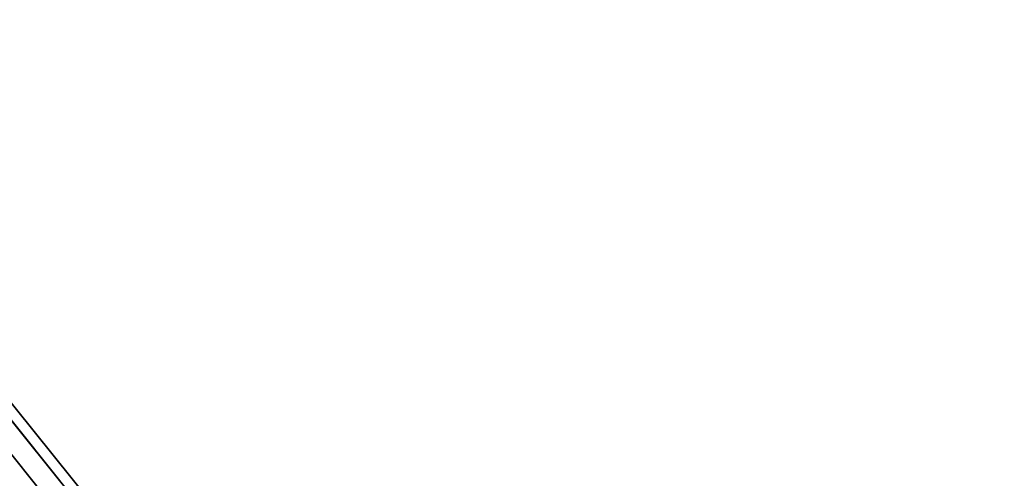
# Model space of a CAD drawing. Extents: x -189 to 189, y -189 to 189.
# Tile 341 of 591: x 115.21 to 119.15, y -141.81 to -139.97. Entities that reach past the tile are written whole.
import ezdxf

# ---------------------------------------------------------------- set-up
doc = ezdxf.new("R2010")
doc.units = 0
doc.header["$LTSCALE"] = 25.4
doc.layers.get('0').update_dxf_attribs({"linetype": 'CONTINUOUS'})

# ---------------------------------------------------------------- blocks, each defined once
blk = doc.blocks.new('CAMELEON-KENAI-C-12244_STL')
at = {"color": 0}
for p, q in [((118.7087, -145.9651, -30.8736), (113.8865, -139.9724, -140.8736)), ((118.7087, -145.9651, -30.8736), (113.8865, -139.9724, -140.8736)), ((119.0012, -146.2592, -30.9024), (114.179, -140.2666, -140.9024)), ((119.0012, -146.2592, -30.9024), (114.179, -140.2666, -140.9024)), ((119.1485, -146.6471, -30.93), (114.3262, -140.6545, -140.93)), ((119.1485, -146.6471, -30.93), (114.3262, -140.6545, -140.93)), ((114.5133, -140.7513, -14.6672), (115.4224, -141.8812, -16.0708)), ((114.5133, -140.7513, -14.6672), (115.4224, -141.8812, -16.0708)), ((114.7176, -140.936, -14.3557), (115.6459, -142.0896, -15.7887)), ((114.7176, -140.936, -14.3557), (115.6459, -142.0896, -15.7887)), ((114.7806, -141.2192, -14.0578), (115.7271, -142.3954, -15.519)), ((114.7806, -141.2192, -14.0578), (115.7271, -142.3954, -15.519))]:
    blk.add_line(p, q, dxfattribs=at)

msp = doc.modelspace()

# ---------------------------------------------------------------- block references
at = {"color": 0}
msp.add_blockref('CAMELEON-KENAI-C-12244_STL', (0, 0), dxfattribs=at)

doc.saveas('drawing.dxf')
